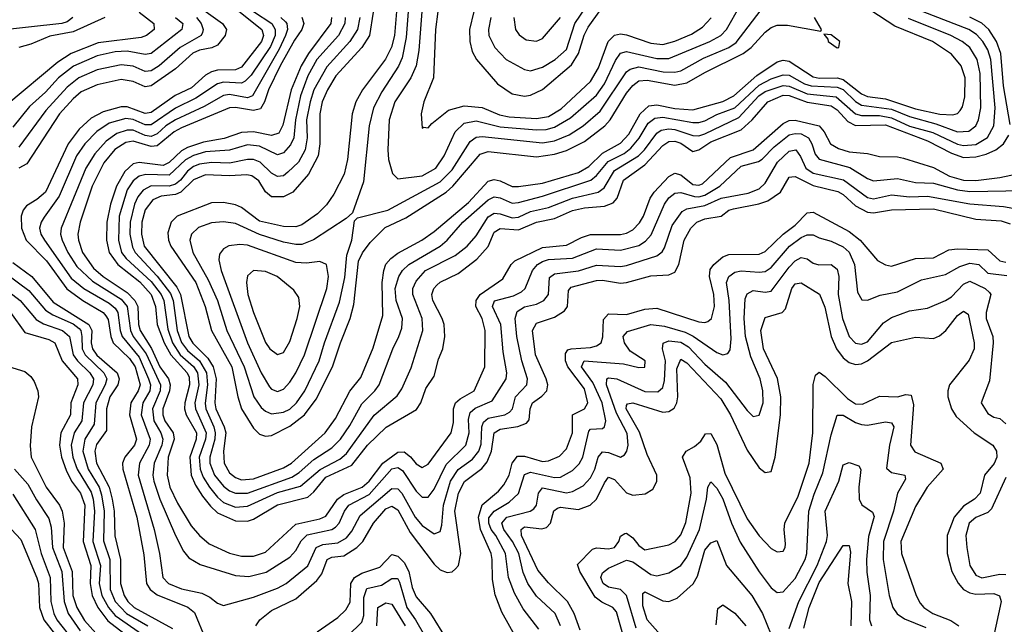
# Model space of a CAD drawing. Header units: inches. Extents: x 884549 to 1028252, y 526810 to 653624.
# Tile 768 of 1056: x 1005513 to 1008785, y 592315 to 594323. Entities that reach past the tile are written whole.
import ezdxf

# ---------------------------------------------------------------- set-up
doc = ezdxf.new("R2010")
doc.units = ezdxf.units.IN
doc.header["$MEASUREMENT"] = 0
doc.layers.add('B0509', color=7, linetype='Continuous')

msp = doc.modelspace()

# ---------------------------------------------------------------- linework, layer by layer
at = {"layer": 'B0509', "color": 5}
for points, elevation in [([(1007078.5, 594330), (1007070.4, 594290), (1007072.4, 594270), (1007091.9, 594230), (1007130, 594190.1), (1007190, 594156.8), (1007210, 594152.5), (1007250, 594165.3), (1007291.9, 594190), (1007330, 594223.6), (1007358.2, 594310), (1007450, 594446)], 2640), ([(1006020.4, 594430), (1006186.2, 594310), (1006200.3, 594290), (1006195.1, 594270), (1006170, 594237.8), (1006150.9, 594229.1), (1006110, 594221.7), (1006088.5, 594211.5), (1006030, 594159.9), (1005950, 594102.5), (1005930, 594099.7), (1005890, 594117.7), (1005850, 594123.8), (1005770, 594106.7), (1005717.1, 594082.9), (1005690, 594060.2), (1005645.1, 594010), (1005535.9, 593844.1), (1005510, 593830)], 2280), ([(1006180.4, 594400.4), (1006317.7, 594290), (1006323.1, 594270), (1006316.8, 594250), (1006250, 594164.7), (1006230, 594155.8), (1006170, 594155.2), (1006150, 594150), (1006130, 594138.3), (1006083.3, 594096.7), (1006029.6, 594070.4), (1005950, 594014.2), (1005930, 594011.5), (1005870, 594033.4), (1005850, 594032.9), (1005790, 594017.1), (1005750, 593995.8), (1005710, 593959.2), (1005673.4, 593910), (1005598.3, 593750), (1005570, 593725.1), (1005535.8, 593704.2), (1005524.2, 593690), (1005517.9, 593670), (1005518.3, 593630), (1005533.9, 593590), (1005602.1, 593522.1), (1005669.1, 593429.1), (1005723, 593390), (1005789.8, 593349.8), (1005799.4, 593339.4), (1005807, 593327), (1005815.5, 593270), (1005823.1, 593250), (1005877.8, 593197.8), (1005896.3, 593170), (1005913, 593110), (1005906.8, 593090), (1005881.6, 593050), (1005877.3, 593010), (1005900.4, 592930), (1005894.3, 592910), (1005862, 592870), (1005854.5, 592850), (1005855, 592830), (1005901.6, 592670), (1005925.7, 592545.7), (1005934.2, 592450), (1005946.6, 592430), (1005970, 592412.3), (1006071.4, 592371.4), (1006094.1, 592354.1), (1006130, 592264.8)], 2320), ([(1006687.6, 594347.6), (1006675.4, 594270), (1006650, 594230.9), (1006563.7, 594136.3), (1006535.5, 594090), (1006518.5, 594050), (1006510.5, 594010), (1006510, 593910), (1006504.2, 593870), (1006472, 593810), (1006420.1, 593750), (1006390, 593734.6), (1006350, 593734.2), (1006330, 593750.9), (1006307.3, 593787.3), (1006283.8, 593803.8), (1006267.6, 593807.6), (1006210, 593804.2), (1006130, 593807.7), (1006090, 593790.9), (1006047.9, 593750), (1006030, 593742.1), (1005983.1, 593736.9), (1005955.3, 593724.7), (1005930, 593690.9), (1005918.9, 593650), (1005917.1, 593610), (1005926.8, 593570), (1006034.4, 593434.4), (1006046.9, 593410), (1006074.6, 593270), (1006088.1, 593248.1), (1006138.2, 593198.2), (1006155.4, 593170), (1006165.2, 593130), (1006160.9, 593050), (1006165, 593030), (1006192.4, 592970), (1006197.3, 592950), (1006189.8, 592889.8), (1006191.9, 592850), (1006210, 592817.6), (1006230, 592801.7), (1006250, 592794.6), (1006290, 592797.4), (1006390, 592834.2), (1006416.1, 592850), (1006527.5, 592950), (1006562.3, 592997.7), (1006610, 593089.1), (1006646.2, 593133.8), (1006687.3, 593232.7), (1006719.4, 593340.6), (1006717.7, 593450), (1006722.6, 593490), (1006730, 593510.5), (1006746.7, 593530), (1006770, 593547.4), (1006849, 593590), (1006890, 593619.5), (1007004.1, 593715.9), (1007070, 593786.2), (1007090, 593791.6), (1007110, 593787.5), (1007150, 593768.9), (1007170, 593768.5), (1007250, 593779.7), (1007370, 593815.7), (1007404.7, 593835.3), (1007450, 593879.8), (1007510, 593912.2), (1007537.2, 593942.8), (1007574.8, 594010), (1007603.7, 594036.3), (1007630, 594040.4), (1007690, 594028), (1007750, 594023.2), (1007850, 594050.5), (1007886.1, 594070), (1007962.1, 594137.9), (1008030, 594182.8), (1008050, 594188.7), (1008070, 594185.2), (1008150, 594133.2), (1008170, 594128.8), (1008230, 594129.7), (1008250, 594124.5), (1008310, 594076.6), (1008330, 594067.9), (1008390, 594059.4), (1008490, 594027.2), (1008570.7, 594009.3), (1008613.8, 594006.2), (1008629.3, 594010.7), (1008638.9, 594021.1), (1008646.4, 594033.6), (1008653.9, 594066), (1008654.9, 594130), (1008641.2, 594170), (1008610, 594208.7), (1008546.2, 594250), (1008421.6, 594301.6), (1008287.7, 594390)], 2480), ([(1005910, 594347.7), (1005958.1, 594310), (1005959.9, 594290), (1005934.2, 594270), (1005916.3, 594263.7), (1005773.8, 594246.2), (1005683.9, 594210), (1005638.9, 594181.1), (1005470, 594039.9)], 2220), ([(1006290, 594349.7), (1006350.8, 594310), (1006362.3, 594290), (1006361.7, 594270), (1006346, 594234), (1006281.5, 594138.5), (1006262, 594118), (1006250, 594112.2), (1006190, 594115.1), (1006170, 594109.2), (1006098.1, 594061.9), (1006030, 594028.8), (1005950, 593973.5), (1005930, 593973.4), (1005890, 593991.6), (1005865.7, 593994.3), (1005810, 593978.7), (1005768.6, 593951.4), (1005728.8, 593910), (1005701.7, 593870), (1005643.7, 593736.3), (1005593.5, 593666.5), (1005583.6, 593650), (1005578.8, 593630), (1005582.9, 593610), (1005595.5, 593590), (1005684, 593464), (1005725.5, 593430), (1005810, 593380.8), (1005830, 593364.1), (1005838.7, 593350), (1005846.4, 593290), (1005853.3, 593270), (1005910, 593201.4), (1005940.3, 593130), (1005947, 593110), (1005944.9, 593090), (1005922, 593050), (1005916.4, 593010), (1005946.5, 592930), (1005943.5, 592910), (1005910.6, 592850), (1005906.2, 592810), (1005959.6, 592630), (1005977.4, 592550), (1005988.9, 592470), (1006007.5, 592450), (1006050, 592432.1), (1006118.1, 592418.1), (1006144.8, 592404.8), (1006170, 592384.6), (1006190, 592377.3), (1006290, 592404.4), (1006370, 592434.2), (1006398.1, 592450), (1006470, 592508.8), (1006497.7, 592570), (1006520, 592580), (1006570, 592585.7), (1006598.5, 592601.5), (1006616.5, 592623.5), (1006644.2, 592675.8), (1006750, 592766.2), (1006770, 592764.9), (1006783.1, 592750), (1006826.8, 592670), (1006850, 592642.5), (1006890, 592614.7), (1006910, 592623.2), (1006915.8, 592644.2), (1006921.2, 592710), (1006945, 592790), (1006970, 592828.3), (1007017.4, 592862.6), (1007039, 592890), (1007046.7, 592913.3), (1007049.1, 592970), (1007054.2, 592985.8), (1007070, 592998.9), (1007125, 593010), (1007140.4, 593019.6), (1007150.3, 593030), (1007161, 593070), (1007197.8, 593110), (1007200.8, 593130), (1007182, 593190), (1007165.2, 593270), (1007159.8, 593330), (1007166, 593354), (1007190, 593368.6), (1007230, 593378.2), (1007255, 593390), (1007270.7, 593410), (1007273.5, 593466.5), (1007290, 593479), (1007370, 593488.7), (1007430, 593507.7), (1007510, 593503.3), (1007530, 593506.1), (1007630, 593538.4), (1007647.9, 593552.1), (1007655.5, 593564.5), (1007681, 593639), (1007714.4, 593685.6), (1007730, 593694.1), (1007790, 593705.1), (1007844.1, 593730), (1007933.7, 593746.3), (1007970, 593761.3), (1007990, 593779.3), (1008031.8, 593850), (1008070, 593886.1), (1008092.5, 593890), (1008108.3, 593868.3), (1008125.8, 593830), (1008150, 593812.9), (1008251, 593791), (1008330, 593731.7), (1008350, 593727.7), (1008410, 593740.6), (1008470, 593733.9), (1008530, 593736.9), (1008670, 593710.9), (1008782.4, 593702.4), (1008850, 593689.7)], 2340), ([(1006594.7, 594330), (1006593.6, 594310), (1006571.7, 594270), (1006500.4, 594190), (1006470, 594136), (1006445.4, 594070), (1006428.9, 593990), (1006423.9, 593930), (1006412.8, 593907.2), (1006390, 593881), (1006370, 593874.1), (1006310, 593902.2), (1006270, 593906.8), (1006210, 593889.7), (1006130, 593883.3), (1006090, 593872.1), (1006063.2, 593856.8), (1006010, 593806.2), (1005931.4, 593808.6), (1005910, 593803.1), (1005890, 593787.9), (1005870, 593757.3), (1005843.5, 593670), (1005840.8, 593590), (1005851.4, 593550), (1005866, 593530), (1005950, 593453.3), (1005982.8, 593410), (1005991.3, 593390), (1006005, 593295), (1006020.3, 593250), (1006046, 593210), (1006090.5, 593170.5), (1006103.3, 593150), (1006108, 593110), (1006095.2, 593050), (1006096.9, 593030), (1006132.3, 592950), (1006130.5, 592930), (1006109.7, 592870), (1006112.6, 592830), (1006122.8, 592802.8), (1006143.8, 592770), (1006170, 592736.5), (1006190, 592719.5), (1006230, 592703.9), (1006270, 592706.8), (1006370, 592752.2), (1006446.3, 592773.7), (1006511.1, 592828.9), (1006576.5, 592863.5), (1006598.4, 592881.6), (1006690.5, 593009.5), (1006766.9, 593073.1), (1006782.9, 593097.1), (1006813.5, 593166.5), (1006852.1, 593290), (1006850.6, 593330), (1006819.5, 593410), (1006819.4, 593430), (1006830, 593454), (1006861.2, 593490), (1006960.5, 593539.5), (1007000.4, 593570), (1007030, 593604.6), (1007070, 593668.3), (1007090, 593680.2), (1007110, 593678.4), (1007150, 593664.8), (1007170, 593666.6), (1007210, 593685.8), (1007270, 593699.4), (1007349.9, 593730), (1007435.4, 593750), (1007455.3, 593764.7), (1007490, 593821.5), (1007569.3, 593870.7), (1007589.4, 593890.6), (1007630, 593945.5), (1007644.7, 593955.3), (1007670, 593959.8), (1007690, 593958), (1007750, 593938.2), (1007770, 593937.4), (1007790, 593944), (1007902.3, 593997.7), (1007968.9, 594070), (1007990, 594084.4), (1008050, 594104.1), (1008070, 594102.2), (1008130, 594076.6), (1008226.6, 594066.6), (1008290.6, 594010.6), (1008310, 594004.2), (1008370, 594004.6), (1008410, 593996.9), (1008470, 593969.3), (1008547.5, 593947.5), (1008630, 593908.9), (1008650, 593904.4), (1008690, 593908.5), (1008728.8, 593931.2), (1008750.2, 593970), (1008754.3, 594030), (1008740.6, 594190), (1008730, 594222.9), (1008714.2, 594250), (1008693.1, 594273.1), (1008667, 594290), (1008481.6, 594361.6)], 2440), ([(1006764.9, 594350), (1006757.9, 594270), (1006748.5, 594231.5), (1006728.4, 594191.6), (1006652.2, 594090), (1006629.4, 594050), (1006617.2, 594010), (1006602.1, 593857.9), (1006590.6, 593809.4), (1006556.8, 593743.2), (1006531.9, 593708.1), (1006502.3, 593677.7), (1006450, 593640.9), (1006430, 593634.4), (1006390, 593635.3), (1006310, 593653.2), (1006250, 593698.4), (1006230, 593708.1), (1006190, 593715.1), (1006150, 593714.9), (1006035.7, 593670), (1006016.5, 593650), (1006005.5, 593614.4), (1006007.5, 593590), (1006015.3, 593570), (1006098.2, 593450), (1006129.6, 593370), (1006150, 593290), (1006218.1, 593170), (1006237.7, 593070), (1006250.4, 593030.4), (1006290, 592966.1), (1006310, 592946.3), (1006330, 592939.6), (1006350, 592942.2), (1006410, 592972.6), (1006458.7, 593010), (1006497.8, 593062.2), (1006552.8, 593170), (1006578.4, 593250), (1006611.3, 593330), (1006623.7, 593376.3), (1006639.1, 593520.9), (1006651.5, 593548.5), (1006677.4, 593582.6), (1006727.6, 593632.4), (1006795.7, 593664.3), (1006930, 593749.6), (1006952.6, 593770), (1007043.6, 593876.4), (1007070, 593884.5), (1007230, 593866.8), (1007290, 593876), (1007330, 593888.3), (1007390, 593918.1), (1007457, 593970), (1007474.8, 593990), (1007530, 594078.8), (1007550, 594103.7), (1007570, 594119.2), (1007598.4, 594121.6), (1007690, 594104.8), (1007730, 594112.6), (1007790, 594147.4), (1007917.4, 594210), (1007943.6, 594230), (1007990, 594281.8), (1008010, 594297), (1008030, 594304.7), (1008064.5, 594304.5), (1008175.1, 594284.9), (1008177.2, 594290), (1008154.6, 594330)], 2520), ([(1006803.6, 594350), (1006796.8, 594263.2), (1006783.8, 594196.2), (1006772.1, 594167.9), (1006716.7, 594083.3), (1006689.1, 594030), (1006674.4, 593970), (1006655.4, 593784.6), (1006619.1, 593680.9), (1006597.9, 593662.1), (1006488.9, 593591.1), (1006450, 593576.5), (1006430, 593575.9), (1006390, 593584.3), (1006309.8, 593609.8), (1006230, 593645.3), (1006190, 593651.3), (1006150, 593648.3), (1006107.4, 593632.6), (1006083.3, 593610), (1006077.6, 593590), (1006088.4, 593550), (1006138.9, 593458.9), (1006170, 593390), (1006201.6, 593290), (1006258.9, 593170), (1006290.5, 593070.5), (1006314.7, 593034.7), (1006330, 593022), (1006350, 593013.9), (1006390, 593018.9), (1006410, 593029.5), (1006433.1, 593050), (1006460.2, 593090), (1006508, 593190), (1006525.6, 593250), (1006575.5, 593384.5), (1006593.2, 593466.8), (1006599.9, 593540.1), (1006616.8, 593590), (1006625.7, 593654.3), (1006635, 593664.9), (1006736.1, 593690), (1006910, 593784.1), (1006950, 593823.7), (1007010, 593918.1), (1007030, 593932.7), (1007050, 593934.9), (1007250, 593913.4), (1007290, 593920.4), (1007339.3, 593940.7), (1007385.2, 593970), (1007441.4, 594018.6), (1007529.4, 594150), (1007541.2, 594158.8), (1007570, 594166.3), (1007650.8, 594149.2), (1007690, 594148), (1007710, 594152.9), (1007785.6, 594194.4), (1007869.5, 594230.5), (1007893.4, 594246.6), (1007988.5, 594370)], 2540), ([(1006849.1, 594350), (1006839.7, 594220.3), (1006830.4, 594170), (1006812.3, 594130), (1006759.4, 594050), (1006740.9, 593990), (1006735.9, 593890), (1006738.3, 593858.3), (1006751.7, 593811.7), (1006770, 593793.7), (1006850, 593803.7), (1006895.3, 593830), (1006923.9, 593870), (1006960.3, 593950), (1006990, 593978.5), (1007030, 593986.8), (1007110, 593967.1), (1007230, 593956.4), (1007261.9, 593958.1), (1007290, 593965.8), (1007343.7, 593996.3), (1007430, 594072.2), (1007456.6, 594110), (1007492.6, 594187.4), (1007510, 594211.6), (1007530, 594216.8), (1007630, 594193.7), (1007670, 594193.6), (1007806.7, 594250), (1007842.5, 594270), (1007861.8, 594290), (1007907.3, 594370)], 2560), ([(1006902.5, 594350), (1006894.4, 594290), (1006887.5, 594130), (1006855.7, 594050), (1006847.1, 594010), (1006850, 593962), (1006854.6, 593965.4), (1006870, 593963.1), (1006882.3, 593977.7), (1006937.9, 594022.1), (1006990, 594036.5), (1007050, 594031.2), (1007107.2, 594007.2), (1007139.8, 593999.8), (1007230, 593994.2), (1007270, 594001.2), (1007312.8, 594027.2), (1007410, 594117.7), (1007436.7, 594163.3), (1007468.2, 594250), (1007490, 594271), (1007510, 594275.3), (1007530, 594271.9), (1007610, 594244.8), (1007650, 594240.6), (1007690, 594251.6), (1007745.5, 594274.5), (1007782, 594298), (1007810.7, 594329.3)], 2580), ([(1007021.5, 594350), (1007007.7, 594290), (1007008.5, 594250), (1007017, 594217), (1007030.6, 594190), (1007100.8, 594110), (1007150, 594076), (1007190, 594068.2), (1007210, 594071.6), (1007250, 594091.4), (1007346.7, 594173.3), (1007369.8, 594210.2), (1007389, 594271), (1007402.3, 594297.7), (1007443.8, 594356.2)], 2620), ([(1005689.6, 594330), (1005670, 594315.3), (1005652.9, 594310), (1005430, 594285.4)], 2160), ([(1006030.1, 594330), (1006054.9, 594310), (1006052.1, 594290), (1005950, 594210.2), (1005930, 594207.2), (1005870, 594218.6), (1005830, 594216), (1005770, 594202.5), (1005691.1, 594168.9), (1005642.1, 594130), (1005598.2, 594081.8), (1005545.6, 594034.4), (1005490, 593965.6)], 2240), ([(1005795.1, 594330), (1005690, 594282.9), (1005612.4, 594267.6), (1005550, 594240.9), (1005509.8, 594230.2)], 2180), ([(1006100.5, 594330), (1006115.9, 594310), (1006122.5, 594290), (1006119.9, 594280.1), (1006115.6, 594270), (1006045.9, 594230), (1005975.7, 594170), (1005950, 594153.3), (1005930, 594150.8), (1005890, 594168.6), (1005850, 594173.3), (1005770, 594155.9), (1005709.7, 594130), (1005670, 594098.2), (1005599.4, 594020.6), (1005510, 593899.5)], 2260), ([(1006380.3, 594330), (1006395.7, 594315.7), (1006400.9, 594310), (1006402.9, 594290), (1006396.2, 594270), (1006375.6, 594224.4), (1006285.9, 594070), (1006270, 594063.1), (1006210, 594074), (1006190, 594070.6), (1006126, 594034), (1006030, 593990.3), (1005998.6, 593970), (1005970, 593943.2), (1005950, 593935.1), (1005930, 593938.4), (1005890, 593955.7), (1005870, 593956.3), (1005835.3, 593944.7), (1005800.3, 593919.7), (1005762.6, 593877.4), (1005732.8, 593830), (1005650.1, 593630), (1005648.8, 593610), (1005653.8, 593590), (1005672.7, 593550), (1005702.6, 593502.6), (1005754.4, 593454.4), (1005850, 593394.4), (1005870.3, 593370.3), (1005880.8, 593290), (1005890.2, 593270), (1005932.7, 593212.7), (1005980.4, 593110), (1005979.5, 593090), (1005953.8, 593030), (1005958.5, 592990), (1005982.2, 592950), (1005988.2, 592930), (1005984.7, 592910), (1005960, 592850), (1005955.7, 592810), (1005958.4, 592790), (1005978.2, 592730), (1006030, 592609.3), (1006057.1, 592557.1), (1006075.1, 592535.1), (1006112.9, 592512.9), (1006230, 592477), (1006273.9, 592473.9), (1006331.9, 592488.1), (1006410, 592537.6), (1006430, 592560.1), (1006448.1, 592591.9), (1006468.6, 592611.4), (1006549.8, 592630), (1006562.3, 592637.7), (1006574.5, 592650), (1006591.9, 592690), (1006606.3, 592710), (1006674, 592746), (1006750, 592830.8), (1006770, 592835.1), (1006785.5, 592825.5), (1006830, 592756.6), (1006850, 592737.4), (1006870, 592737), (1006890, 592763.5), (1006930, 592845.8), (1006995.3, 592910), (1007007, 592950), (1007004.7, 592995.3), (1007010, 593018), (1007027, 593033), (1007083.3, 593056.7), (1007129.9, 593130), (1007131.3, 593150), (1007119.1, 593219.1), (1007112.3, 593310), (1007083.7, 593370), (1007091, 593389), (1007154.1, 593405.9), (1007180.6, 593419.4), (1007192.5, 593430), (1007216.9, 593490), (1007233.2, 593510), (1007250, 593520), (1007270, 593526.5), (1007350, 593530.5), (1007430, 593561.4), (1007510, 593557.5), (1007570, 593572.8), (1007592.6, 593587.4), (1007611.4, 593608.6), (1007655.6, 593710), (1007670, 593730.8), (1007690, 593747.1), (1007710, 593749), (1007755, 593735), (1007770, 593733.9), (1007790, 593739.5), (1007839.3, 593770), (1007910, 593836.5), (1007968.1, 593851.9), (1007980.3, 593859.7), (1008020, 593900), (1008070, 593939.9), (1008090, 593944.8), (1008110, 593943.2), (1008134.4, 593930), (1008145.8, 593910), (1008156, 593876), (1008170, 593859.9), (1008272, 593832), (1008330, 593794.8), (1008350, 593787.6), (1008430, 593795), (1008490, 593782.5), (1008550, 593779.7), (1008630, 593757.5), (1008670, 593751.7), (1008910, 593756.2)], 2360), ([(1006450, 594331), (1006456.5, 594310), (1006450.6, 594290), (1006425.6, 594254.4), (1006378.8, 594170), (1006339.8, 594090), (1006326.7, 594050), (1006312.8, 594027.2), (1006290, 594021.6), (1006230, 594031.2), (1006210, 594030), (1006050, 593963.6), (1006026.1, 593950), (1005970, 593904.3), (1005950, 593901.5), (1005890, 593919.1), (1005865.3, 593914.7), (1005828.8, 593891.2), (1005792.7, 593847.3), (1005753.4, 593770), (1005713.3, 593650), (1005706.2, 593610), (1005707.9, 593590), (1005721.3, 593550), (1005757.8, 593497.8), (1005789.7, 593469.7), (1005870, 593416.6), (1005895.5, 593390), (1005904.8, 593370), (1005907.7, 593310), (1005913.6, 593290), (1005950.7, 593230.7), (1005978.7, 593170), (1006007.3, 593130), (1006013, 593110), (1006010.8, 593090), (1005988.2, 593030), (1005988.1, 593010), (1005994.9, 592990), (1006022.4, 592950), (1006026.1, 592930), (1006005.7, 592870), (1006002.3, 592810), (1006011.9, 592770), (1006037.5, 592717.4), (1006082.2, 592642.2), (1006110, 592609.6), (1006142.1, 592582.1), (1006210, 592550.4), (1006250, 592540.9), (1006290, 592540.8), (1006330, 592553.9), (1006430, 592647.3), (1006510, 592664.8), (1006530, 592673.7), (1006569.3, 592730.7), (1006590, 592745.5), (1006651, 592770), (1006673.9, 592790), (1006719.6, 592850), (1006770, 592886.5), (1006790, 592887.3), (1006811.1, 592871.1), (1006830, 592847.2), (1006850, 592835.9), (1006870, 592846.9), (1006946.3, 592950), (1006954.6, 592985.4), (1006954.6, 593030), (1006961.6, 593050), (1006976.2, 593063.8), (1007023, 593090), (1007058.6, 593170), (1007059.4, 593290), (1007049.3, 593330), (1007028.7, 593370), (1007029.6, 593390), (1007042.9, 593410), (1007118, 593462), (1007145.7, 593510), (1007158.4, 593521.6), (1007250, 593566), (1007330, 593573.9), (1007380.4, 593599.6), (1007410, 593609.1), (1007510, 593609.5), (1007530, 593613.9), (1007550, 593625), (1007572.3, 593647.7), (1007586.2, 593670), (1007607.9, 593730), (1007620.9, 593750), (1007670, 593801.6), (1007690, 593812.9), (1007710, 593807.2), (1007750, 593775.7), (1007770, 593772.9), (1007781.9, 593778.1), (1007875.4, 593864.6), (1007950, 593890), (1008050, 593978.4), (1008070, 593987.6), (1008090, 593988.5), (1008170.1, 593970), (1008186.8, 593950), (1008207.6, 593910), (1008234.5, 593894.5), (1008270, 593884.2), (1008330, 593878.1), (1008370, 593868), (1008430, 593866.8), (1008450, 593862.4), (1008550, 593832), (1008603.4, 593803.4), (1008650, 593790.2), (1008690, 593788.7), (1008770, 593798.5), (1008906.9, 593826.9)], 2380), ([(1006548.9, 594330), (1006547.2, 594310), (1006472.3, 594210), (1006448.6, 594170), (1006414.9, 594090), (1006387.5, 593972.5), (1006373.8, 593946.2), (1006350, 593938), (1006290, 593950.3), (1006250, 593948.6), (1006192.4, 593927.6), (1006123.7, 593916.3), (1006070, 593898.6), (1006050, 593886.9), (1006010, 593848.5), (1005990, 593838.8), (1005910, 593848.3), (1005890, 593844), (1005861.7, 593818.3), (1005834.6, 593770), (1005814.6, 593710), (1005802.4, 593650), (1005800.8, 593590), (1005810, 593550), (1005839, 593510), (1005912, 593452), (1005950, 593410), (1005963.6, 593370), (1005970, 593310), (1005992.7, 593250), (1006014.5, 593210), (1006069.3, 593150), (1006075.4, 593135.3), (1006077.3, 593110), (1006061.5, 593050), (1006060.7, 593030), (1006065.6, 593010), (1006100.5, 592950), (1006099.6, 592930), (1006077.7, 592870), (1006083, 592810), (1006096.7, 592776.7), (1006120.3, 592740.3), (1006146.5, 592706.5), (1006170, 592685.2), (1006230, 592658.5), (1006270, 592657.6), (1006290, 592664.1), (1006370, 592711.1), (1006470, 592737.3), (1006490, 592754.9), (1006530, 592803.7), (1006616.6, 592843.4), (1006669.1, 592910), (1006730.3, 592969.7), (1006831.9, 593028.1), (1006845.5, 593050), (1006862.6, 593097.4), (1006890, 593139), (1006904.5, 593195.5), (1006919.5, 593230), (1006925.3, 593270), (1006923.3, 593310), (1006917.3, 593330), (1006886.1, 593390), (1006882.7, 593410), (1006889.5, 593430), (1006898.8, 593441.2), (1006910, 593451.2), (1006970, 593479.4), (1007032.5, 593527.4), (1007070, 593569.2), (1007090, 593617.1), (1007110, 593628.7), (1007170, 593624.3), (1007230, 593649.8), (1007290, 593662.2), (1007350, 593688.5), (1007390, 593697.5), (1007456.2, 593703.8), (1007485.2, 593714.8), (1007498.4, 593730), (1007519.8, 593790), (1007590, 593840.5), (1007650, 593905.3), (1007670, 593917.7), (1007690, 593919.7), (1007710, 593913.1), (1007750, 593885), (1007770, 593890.8), (1007810, 593916.9), (1007910, 593957.1), (1007947.1, 593990), (1007999.6, 594050), (1008050, 594072.5), (1008070, 594070.9), (1008130, 594048.3), (1008210, 594037), (1008230, 594023), (1008264.8, 593984.8), (1008290, 593971.8), (1008390, 593973.5), (1008530, 593920.8), (1008610, 593879.1), (1008650, 593865.2), (1008690, 593866.8), (1008724.4, 593875.6), (1008757.4, 593890), (1008782.5, 593910), (1008800.4, 593939.6)], 2420), ([(1006643.7, 594330), (1006635, 594290), (1006610.1, 594250), (1006533.6, 594166.4), (1006490.7, 594090), (1006477.7, 594050), (1006466.2, 593990), (1006468, 593930), (1006461.4, 593890), (1006439.6, 593850), (1006404.2, 593815.8), (1006390, 593804.6), (1006370, 593802.2), (1006350, 593813), (1006311.9, 593850), (1006290, 593858), (1006270, 593858.8), (1006210, 593846.3), (1006150, 593848.8), (1006110, 593842.7), (1006090, 593834.8), (1006070, 593820), (1006047.3, 593790), (1006030, 593776), (1006010, 593770), (1005950, 593770.4), (1005923.2, 593756.8), (1005905.3, 593734.7), (1005893.9, 593710), (1005879.5, 593650), (1005879, 593610), (1005887.3, 593567.3), (1005896.3, 593550), (1005970, 593470.7), (1006013.5, 593413.5), (1006022.5, 593390), (1006036.3, 593290), (1006050, 593250.4), (1006070, 593224.3), (1006110.4, 593190), (1006133.6, 593150), (1006137.3, 593110), (1006128.6, 593048.6), (1006131.4, 593030), (1006158.3, 592970), (1006162.8, 592950), (1006161.3, 592930), (1006144.1, 592870), (1006144.7, 592850), (1006160.3, 592810), (1006190, 592773.4), (1006210, 592758), (1006230, 592749.8), (1006270, 592750.3), (1006416.7, 592803.3), (1006441.1, 592818.9), (1006490, 592862.1), (1006550, 592900.9), (1006578.5, 592930), (1006610, 592974.5), (1006650, 593047), (1006693.1, 593090), (1006707.1, 593110), (1006753.2, 593230), (1006773.3, 593270), (1006782.2, 593297.8), (1006784.6, 593330), (1006764.2, 593390), (1006760.9, 593430), (1006773.2, 593470), (1006785.5, 593490), (1006805.8, 593510), (1006910.4, 593570), (1006933.4, 593590), (1006985.5, 593650), (1007070, 593724.8), (1007090, 593734.9), (1007110, 593731.3), (1007150, 593713.1), (1007170, 593715.5), (1007250, 593736.2), (1007410.6, 593789.4), (1007430, 593805.4), (1007468, 593852), (1007521.2, 593878.8), (1007543.9, 593896.1), (1007571, 593929), (1007601.3, 593978.7), (1007624, 593996), (1007650, 593998.9), (1007750, 593981.7), (1007770, 593981), (1007790, 593987.2), (1007830, 594008), (1007889.6, 594030.4), (1007970, 594105.2), (1008010, 594126.4), (1008050, 594139.9), (1008070, 594138.3), (1008121.6, 594110), (1008143, 594103), (1008230, 594098.8), (1008250, 594090.4), (1008290, 594050.7), (1008310, 594038.9), (1008410, 594025.3), (1008470, 594000.9), (1008557, 593977), (1008630, 593949.8), (1008667.7, 593952.3), (1008690.2, 593969.8), (1008699.5, 593990), (1008706.7, 594030), (1008704.5, 594144.5), (1008695.1, 594190), (1008670.6, 594230), (1008645.6, 594250), (1008607, 594270), (1008466.6, 594326.6)], 2460), ([(1007154.6, 594330), (1007161, 594290), (1007172.3, 594272.3), (1007196.3, 594256.3), (1007230, 594251.2), (1007250, 594259.8), (1007310.3, 594330)], 2660), ([(1008804.9, 593975.1), (1008782.9, 594102.9), (1008774, 594210), (1008758.9, 594250), (1008733.4, 594290), (1008710, 594311.1), (1008670, 594331.3)], 2420), ([(1006297.3, 592310), (1006310.9, 592330), (1006350, 592360.7), (1006430, 592399.2), (1006500.4, 592459.6), (1006517.3, 592482.7), (1006535.1, 592530), (1006550, 592538), (1006590, 592542.4), (1006633.1, 592570), (1006653.4, 592590), (1006688.1, 592650), (1006730, 592698.3), (1006750, 592707.2), (1006770, 592695.3), (1006810, 592619.1), (1006890, 592514.6), (1006910, 592495.6), (1006932.9, 592487.1), (1006950, 592488.9), (1006961.3, 592498.7), (1006970.7, 592510), (1006979.2, 592550), (1006958.8, 592690), (1006971.2, 592750), (1006991.3, 592788.7), (1007048.3, 592831.7), (1007065.9, 592854.1), (1007080.4, 592890), (1007090, 592950.1), (1007110, 592963.1), (1007168.7, 592971.3), (1007197, 592983), (1007206.3, 592993.7), (1007209.5, 593030), (1007217.3, 593050), (1007248.2, 593071.8), (1007264.8, 593090), (1007267.9, 593110), (1007262.8, 593130), (1007227.1, 593210), (1007216.8, 593290), (1007230, 593314.3), (1007290, 593335.1), (1007323.9, 593356.1), (1007333.4, 593370), (1007337.1, 593422.9), (1007345.3, 593434.7), (1007430, 593456.6), (1007450, 593457.6), (1007510, 593447.9), (1007530, 593450.3), (1007610, 593471.5), (1007670, 593475.7), (1007690, 593484), (1007702.9, 593510), (1007720.8, 593590), (1007743.8, 593630), (1007763.1, 593650), (1007790, 593660.9), (1007843.9, 593670), (1007869.9, 593690), (1007885, 593695), (1007969, 593711), (1007998.9, 593721.1), (1008041, 593750), (1008070, 593799.4), (1008078.7, 593801.3), (1008090, 593802.1), (1008150, 593772.2), (1008232.1, 593752.1), (1008250, 593741.7), (1008290, 593704.2), (1008330, 593683), (1008350, 593681), (1008410, 593691), (1008550, 593694.1), (1008690, 593660.6), (1008775.1, 593655.1), (1008804.7, 593644.7)], 2320), ([(1007163.1, 592270), (1007115.3, 592355.3), (1007092.9, 592412.9), (1007083.8, 592463.8), (1007083.2, 592530), (1007079.1, 592550), (1007044.5, 592630), (1007037, 592670), (1007050, 592711.6), (1007103.6, 592756.4), (1007122.2, 592777.8), (1007139.2, 592810), (1007150, 592850.1), (1007166.9, 592873.1), (1007190, 592872.9), (1007250, 592855.8), (1007270, 592857.2), (1007306.9, 592873.1), (1007330, 592897.5), (1007350, 592950), (1007350, 593010), (1007389.6, 593030.4), (1007400.9, 593050), (1007390, 593096.4), (1007334.7, 593170), (1007326.9, 593190), (1007326.2, 593213.8), (1007334.2, 593225.8), (1007345.6, 593230), (1007410, 593234.1), (1007430, 593239.3), (1007445, 593250), (1007451.1, 593268.9), (1007452.8, 593327.2), (1007470, 593345.3), (1007530, 593344), (1007590, 593361.8), (1007630, 593364.2), (1007770, 593319), (1007790, 593316.8), (1007799.7, 593320.3), (1007812.1, 593330), (1007821.6, 593370), (1007819.6, 593410), (1007805.6, 593470), (1007807.4, 593492.6), (1007819.7, 593510), (1007850, 593535.5), (1007870, 593543.2), (1007970, 593543.9), (1007990, 593552.4), (1008049.8, 593610.2), (1008090, 593640.4), (1008130, 593681.5), (1008150, 593683.2), (1008270, 593619.7), (1008306.1, 593590), (1008363.4, 593523.4), (1008390, 593508.2), (1008410, 593504.5), (1008490, 593529.7), (1008550, 593532.1), (1008601.2, 593558.8), (1008630, 593561.8), (1008730, 593558.3), (1008770, 593521.9), (1008790, 593516.9)], 2280), ([(1007238.5, 592298.5), (1007186.5, 592366.5), (1007157.5, 592417.5), (1007137.5, 592470), (1007127.1, 592550), (1007095.1, 592610), (1007079.1, 592630), (1007071.4, 592650), (1007071.7, 592668.3), (1007089.6, 592690.4), (1007139.5, 592720.5), (1007170.4, 592749.6), (1007190, 592811.8), (1007210, 592819.7), (1007290, 592802.5), (1007310, 592803.5), (1007350, 592825.4), (1007371.9, 592848.1), (1007384, 592870), (1007404, 592956), (1007410, 592962.2), (1007450, 592965.1), (1007456.3, 592970), (1007460.6, 592990), (1007449.1, 593050), (1007418.1, 593118.1), (1007380.3, 593170), (1007389.2, 593190), (1007520, 593180), (1007570, 593167.3), (1007590, 593168.7), (1007591.2, 593190), (1007541.7, 593221.7), (1007522.9, 593250), (1007518.1, 593270), (1007533.3, 593286.7), (1007610, 593310.4), (1007655.7, 593304.3), (1007724.7, 593284.7), (1007751.3, 593271.3), (1007830, 593217.3), (1007850, 593210.1), (1007865.9, 593214.1), (1007873.7, 593226.3), (1007877.1, 593262.9), (1007870.2, 593390), (1007861.8, 593450), (1007869.2, 593470), (1007890, 593484.7), (1007910, 593488.4), (1007970, 593483.8), (1007990, 593486.7), (1008010, 593499.9), (1008071.4, 593570), (1008110, 593599.3), (1008130, 593608.3), (1008150, 593607.8), (1008170, 593597.7), (1008210, 593587.6), (1008250, 593568), (1008270, 593550.1), (1008287.7, 593510), (1008297.6, 593417.6), (1008311.8, 593391.8), (1008330, 593390.9), (1008372.5, 593407.5), (1008430, 593418.4), (1008510, 593459.1), (1008590, 593476.2), (1008636.9, 593503.1), (1008670, 593513.9), (1008700.1, 593510), (1008730, 593480.5), (1008793.1, 593473.1)], 2260), ([(1007309.6, 592310), (1007292.6, 592350), (1007230, 592408.2), (1007201.8, 592450), (1007186.3, 592486.3), (1007171.4, 592550), (1007150.2, 592590), (1007121.3, 592630), (1007115.1, 592650), (1007131.2, 592670), (1007209.7, 592690.3), (1007221.7, 592698.3), (1007230.8, 592710), (1007236.7, 592750), (1007250, 592767.4), (1007330, 592751.2), (1007350, 592755.3), (1007385.7, 592774.3), (1007410, 592800.6), (1007423.9, 592830), (1007434.8, 592870), (1007450, 592887.6), (1007470, 592885.1), (1007510, 592869.5), (1007522.5, 592877.5), (1007530.6, 592889.4), (1007535, 592910), (1007531.5, 592948.5), (1007495.9, 593015.9), (1007462.9, 593110), (1007464.5, 593130), (1007470, 593133.1), (1007497.4, 593130), (1007590, 593088.1), (1007633.6, 593086.4), (1007650, 593101.4), (1007655.6, 593124.4), (1007659.4, 593190), (1007649.5, 593230), (1007651.4, 593248.6), (1007670, 593256.1), (1007710, 593251.9), (1007735.7, 593235.7), (1007790, 593178.5), (1007858.9, 593118.9), (1007930, 593025), (1007950, 593005), (1007970, 593009.2), (1007983.4, 593050), (1007982.4, 593090), (1007973.4, 593130), (1007943.1, 593203.1), (1007925.3, 593270), (1007920, 593330), (1007924.4, 593395.6), (1007930, 593412.2), (1007950, 593423), (1007990, 593417.6), (1008010, 593421.1), (1008070, 593500.8), (1008090, 593521.8), (1008110, 593533.1), (1008130, 593528.7), (1008150, 593513.9), (1008168.3, 593508.3), (1008210, 593509.2), (1008230, 593493.6), (1008235.1, 593470), (1008233.2, 593410), (1008247, 593330), (1008269.1, 593270), (1008290, 593248.2), (1008310, 593244.9), (1008330, 593252.6), (1008383.7, 593316.3), (1008410, 593333.2), (1008470, 593355.3), (1008530, 593364.4), (1008590, 593390.1), (1008610, 593402), (1008650, 593444.4), (1008670, 593453.8), (1008721.3, 593430), (1008736.4, 593416.4), (1008739.9, 593410), (1008724.8, 593350), (1008725, 593330), (1008747.3, 593270), (1008748.6, 593250), (1008736.4, 593123.6), (1008708.4, 593050), (1008730, 593015.3), (1008750, 593003.1), (1008770, 592997.6), (1008790, 592980.4)], 2240), ([(1005490, 593515.9), (1005552.8, 593470), (1005624, 593384), (1005742.2, 593310), (1005751.9, 593290), (1005750, 593250), (1005754.6, 593230), (1005769, 593209), (1005836.5, 593150), (1005843, 593130), (1005838.5, 593110), (1005812.8, 593070), (1005800.9, 593030), (1005801.6, 592958.4), (1005767.9, 592912.1), (1005762.3, 592890), (1005768.2, 592850), (1005809.6, 592770), (1005819.6, 592730), (1005826.8, 592690), (1005828.8, 592608.8), (1005847.5, 592530), (1005847.2, 592450), (1005859.6, 592410), (1005871.7, 592390), (1005893.4, 592370), (1006020.5, 592300.5)], 2280), ([(1005470, 593477.9), (1005543, 593423), (1005598.1, 593358.1), (1005622.3, 593342.3), (1005690, 593312.6), (1005710, 593296.9), (1005715.6, 593290), (1005719.3, 593270), (1005720.1, 593230), (1005730.1, 593210.1), (1005792.3, 593150), (1005801.9, 593130), (1005797.2, 593110), (1005765.4, 593050), (1005760.3, 592979.7), (1005729.2, 592930), (1005722.8, 592890), (1005739.8, 592830), (1005776.6, 592770), (1005785, 592745), (1005792.9, 592690), (1005791.4, 592591.4), (1005811.8, 592530), (1005813.4, 592430), (1005830, 592390.8), (1005867.4, 592350), (1005938, 592310)], 2260), ([(1005455.9, 593435.9), (1005514.7, 593390), (1005567, 593327), (1005592.2, 593312.2), (1005655.4, 593290), (1005678.2, 593270), (1005690.2, 593210), (1005704.3, 593190), (1005745.4, 593150), (1005757.6, 593130), (1005756.1, 593110), (1005724.4, 593050), (1005719.7, 592990), (1005693.3, 592950), (1005684.2, 592910), (1005689.7, 592870), (1005703.9, 592830), (1005750, 592753.8), (1005757.4, 592730), (1005761.6, 592690), (1005755.8, 592590), (1005781.3, 592510), (1005777.3, 592450), (1005785.4, 592410), (1005807.6, 592370), (1005830, 592343.4), (1005921.2, 592281.2)], 2240), ([(1007375.3, 592295.3), (1007355.3, 592350), (1007333.6, 592390), (1007270, 592452), (1007234.6, 592494.6), (1007180.8, 592610), (1007179.3, 592630), (1007190, 592638), (1007248.6, 592631.4), (1007264, 592636), (1007276.4, 592650), (1007288.1, 592691.9), (1007299.7, 592700.3), (1007310, 592703.4), (1007370, 592695.8), (1007409.2, 592710.8), (1007430, 592730.1), (1007455.9, 592784.1), (1007470, 592803.6), (1007490, 592795.7), (1007530, 592751.8), (1007550, 592743.9), (1007591.6, 592748.4), (1007617.1, 592762.9), (1007630, 592788.4), (1007629.9, 592810), (1007598.3, 592878.3), (1007573.2, 592953.2), (1007528.2, 593030), (1007530, 593041.7), (1007532.9, 593047.1), (1007550, 593050.6), (1007650, 593019.2), (1007670, 593020.9), (1007687.8, 593032.2), (1007697, 593050), (1007700.1, 593070), (1007697.1, 593162.9), (1007710, 593195.5), (1007730, 593183.1), (1007843.4, 593063.4), (1007875, 593010), (1007930, 592892.5), (1007970, 592834.5), (1007990, 592818.4), (1008010, 592821.6), (1008023.5, 592870), (1008041.8, 593010), (1008042.9, 593070), (1008031.5, 593131.5), (1007984.5, 593230), (1007976.3, 593290), (1007990, 593333.5), (1008047, 593350), (1008057.9, 593362.1), (1008079.2, 593430), (1008090, 593445.2), (1008110, 593449.2), (1008170.8, 593410.9), (1008188.4, 593368.4), (1008210, 593270), (1008227.2, 593230), (1008250, 593199.7), (1008270, 593184.2), (1008290, 593177.5), (1008310, 593179.7), (1008330, 593189.7), (1008410, 593250.8), (1008490, 593268.1), (1008550, 593264.3), (1008570, 593272.4), (1008591.1, 593290), (1008630, 593340.1), (1008650, 593355), (1008664.6, 593344.6), (1008685.4, 593250), (1008685.5, 593230), (1008668, 593192), (1008603.3, 593110), (1008597, 593090), (1008597.2, 593070), (1008609.3, 593030), (1008625.3, 593005.3), (1008684.5, 592950), (1008747.5, 592910), (1008759.2, 592890), (1008760.3, 592870), (1008751.2, 592848.8), (1008719.4, 592810), (1008704.9, 592750), (1008686.1, 592730), (1008650, 592707), (1008618.3, 592670), (1008595.4, 592610), (1008594.7, 592550), (1008610.7, 592490), (1008631.7, 592451.7), (1008650, 592430), (1008670, 592418.6), (1008690, 592414.2), (1008750, 592416.5), (1008769.1, 592409.1), (1008774.4, 592390), (1008747.9, 592267.9)], 2220), ([(1005482.4, 593350), (1005530, 593284.1), (1005610, 593260.6), (1005629.6, 593249.6), (1005653.6, 593190), (1005704.7, 593130), (1005706.3, 593110), (1005682.6, 593050), (1005681.9, 593010), (1005649.2, 592950.8), (1005644.9, 592910), (1005651.8, 592870), (1005666.8, 592826.8), (1005685.2, 592790), (1005714.8, 592750), (1005729, 592710), (1005723.4, 592590), (1005749.1, 592510), (1005746.7, 592450), (1005753.1, 592410), (1005772.4, 592370), (1005806.1, 592326.1), (1005930.9, 592230)], 2220), ([(1005450, 593178.4), (1005530, 593154.2), (1005550, 593137.1), (1005560.8, 593120.8), (1005572.8, 593090), (1005574.8, 593070), (1005551.6, 592970), (1005547.2, 592907.2), (1005550.7, 592870), (1005600.4, 592770), (1005644.8, 592710), (1005654.2, 592690), (1005660.1, 592650), (1005656.8, 592570), (1005686.9, 592490), (1005689.3, 592410), (1005702.3, 592370), (1005727.6, 592327.6), (1005765.3, 592285.3)], 2180), ([(1007520.3, 592270), (1007495.8, 592355.8), (1007484.5, 592370), (1007447.6, 592387.6), (1007425, 592405), (1007374.4, 592490), (1007366.3, 592513.7), (1007416.2, 592563.8), (1007430, 592568.1), (1007470, 592565.6), (1007490, 592570.1), (1007504.1, 592590), (1007510, 592607.5), (1007523.7, 592616.3), (1007530, 592617.4), (1007550, 592601.4), (1007570, 592576.3), (1007590, 592562.1), (1007670, 592578.5), (1007691.4, 592590), (1007710, 592611.5), (1007727.1, 592652.9), (1007744.3, 592750), (1007741.1, 592801.1), (1007715.8, 592870), (1007727.7, 592890), (1007755.1, 592904.9), (1007776.7, 592923.3), (1007792.2, 592947.7), (1007810, 592948.1), (1007830, 592911.5), (1007856.6, 592816.6), (1007930, 592664.8), (1007970, 592609), (1008010, 592566.1), (1008030, 592555), (1008050, 592558), (1008057.2, 592570), (1008058, 592582), (1008053.3, 592630), (1008055.7, 592650), (1008099.5, 592740.5), (1008136.9, 592850), (1008148.5, 592950), (1008149.3, 593110.7), (1008157.4, 593142.6), (1008170, 593152.1), (1008190, 593137.5), (1008264.1, 593064.1), (1008290, 593047.2), (1008313.7, 593046.3), (1008370, 593072.7), (1008430, 593070.5), (1008457.5, 593077.4), (1008475.3, 593075.3), (1008483.3, 593043.3), (1008473.3, 592910), (1008487.6, 592887.6), (1008574.2, 592850), (1008582.4, 592830), (1008529.2, 592770), (1008490, 592705.5), (1008441.2, 592590), (1008443.2, 592550), (1008492, 592410), (1008505.1, 592385.1), (1008518, 592370), (1008547.2, 592350), (1008607.6, 592327.6), (1008633.6, 592310)], 2180), ([(1007562.1, 592302.1), (1007530, 592410), (1007510, 592429.9), (1007470, 592438.3), (1007451.6, 592450), (1007444.6, 592470), (1007450, 592485.8), (1007470, 592501.1), (1007530, 592527.8), (1007550, 592522.4), (1007610, 592480.2), (1007630, 592476), (1007670, 592486.1), (1007710, 592510.1), (1007730, 592537.2), (1007772.5, 592630), (1007795.4, 592730), (1007800.2, 592770), (1007810, 592788.1), (1007830, 592767), (1007850, 592731.1), (1007878.7, 592650), (1007907.6, 592587.6), (1007970, 592488.9), (1008010, 592435.5), (1008030, 592420.1), (1008050, 592422.4), (1008090, 592466.8), (1008123.5, 592530), (1008128.5, 592550), (1008135.9, 592690), (1008153, 592747), (1008182.5, 592817.5), (1008210, 592943.6), (1008230, 593008.9), (1008250, 593008.8), (1008290, 592984.6), (1008310, 592978.2), (1008330, 592976.5), (1008390, 592986.8), (1008410, 592983.9), (1008418.2, 592970), (1008403.8, 592910), (1008393.4, 592833.4), (1008410, 592819.1), (1008454.4, 592810), (1008456.6, 592796.6), (1008430.1, 592750), (1008417.3, 592690), (1008383.2, 592590), (1008382.3, 592530), (1008402.4, 592410), (1008414.9, 592370), (1008429.2, 592349.2), (1008453.1, 592333.1), (1008524, 592304)], 2160), ([(1008070, 592301.2), (1008101.7, 592390), (1008162.7, 592510), (1008194.5, 592590), (1008197.9, 592610), (1008189.9, 592690), (1008234.8, 592790), (1008250, 592844.2), (1008270, 592852.4), (1008301.3, 592841.3), (1008308.7, 592828.7), (1008301.6, 592770), (1008302.8, 592730), (1008311.3, 592711.3), (1008347, 592687), (1008352.4, 592672.4), (1008334.1, 592605.9), (1008327.5, 592530), (1008327.9, 592487.9), (1008338.8, 592410), (1008337.3, 592330), (1008343.9, 592310)], 2140), ([(1005495.7, 592830), (1005539.7, 592779.7), (1005568.1, 592728.1), (1005610, 592665.9), (1005617.5, 592637.5), (1005621.6, 592570), (1005652.8, 592490), (1005660.3, 592390), (1005674.3, 592350), (1005713.1, 592293.1)], 2160), ([(1008790, 592802.3), (1008742.4, 592697.6), (1008730, 592685.8), (1008690, 592669.3), (1008668.4, 592650), (1008657.2, 592610), (1008660.1, 592570), (1008670.1, 592510), (1008690, 592477.7), (1008710, 592468.7), (1008770, 592480.6), (1008790, 592479.8)], 2240), ([(1005490, 592746.5), (1005563.8, 592630), (1005584.1, 592550), (1005613.7, 592470), (1005616.7, 592390), (1005626.2, 592350), (1005635.9, 592330), (1005690, 592260.4)], 2140), ([(1005485.1, 592630), (1005516.3, 592596.3), (1005570, 592469.4), (1005574.9, 592450), (1005578.4, 592370), (1005593.1, 592330), (1005661.3, 592241.3)], 2120), ([(1007651.2, 592270), (1007597.9, 592330), (1007584.1, 592375.9), (1007583.6, 592416.4), (1007590, 592422.7), (1007650, 592392.5), (1007670, 592390.6), (1007698.3, 592401.7), (1007751.4, 592448.6), (1007765.9, 592474.1), (1007790, 592561), (1007810, 592585.3), (1007830, 592592.8), (1007861.3, 592510), (1007946, 592410), (1007981.4, 592350), (1008010, 592279.7)], 2140), ([(1006501.4, 592290), (1006570, 592336.8), (1006597.1, 592362.9), (1006611.5, 592388.5), (1006613.2, 592450), (1006625.9, 592470), (1006650, 592484.6), (1006710, 592503.9), (1006750, 592546.5), (1006770, 592540.4), (1006790, 592519.6), (1006806, 592490), (1006816.7, 592436.7), (1006830, 592406.1), (1006877.7, 592350), (1006930, 592266.5)], 2280), ([(1008118.6, 592301.4), (1008136.8, 592370), (1008170, 592453.5), (1008250, 592576.5), (1008270, 592576.5), (1008274.1, 592554.1), (1008265.5, 592450), (1008277.1, 592390), (1008275, 592310)], 2120), ([(1006603.5, 592276.5), (1006650, 592321.3), (1006656.3, 592343.7), (1006656.9, 592403.1), (1006666.6, 592433.4), (1006714.9, 592445.1), (1006750, 592466.9), (1006766.9, 592466.9), (1006770, 592466.1), (1006774.5, 592454.5), (1006798.9, 592370), (1006827.8, 592330), (1006908.6, 592188.6)], 2260), ([(1006699.2, 592310), (1006703, 592370), (1006730, 592385.9), (1006750, 592381.6), (1006794, 592310)], 2240), ([(1007827.7, 592312.3), (1007833.2, 592366.8), (1007850, 592379.7), (1007890, 592351.4), (1007926.5, 592310)], 2120)]:
    msp.add_lwpolyline(points, dxfattribs=dict(at, elevation=elevation))
for points, elevation in [([(1008184.9, 594275.1), (1008198.3, 594258.3), (1008199.5, 594250), (1008230, 594229.4), (1008235.3, 594230), (1008238.7, 594250), (1008210, 594272.4)], 2520), ([(1006243.9, 593576.1), (1006208.3, 593571.7), (1006190, 593562), (1006176.3, 593543.7), (1006174.6, 593525.4), (1006182.7, 593490), (1006270, 593250), (1006315.6, 593150), (1006343.4, 593103.4), (1006350, 593096.1), (1006370, 593088.2), (1006390, 593096), (1006410, 593118.4), (1006430.4, 593149.6), (1006458.9, 593210), (1006533.5, 593430), (1006539, 593470), (1006532.7, 593510), (1006510, 593519.9), (1006465.6, 593514.4), (1006430, 593516.4), (1006270, 593573.7)], 2560), ([(1006290, 593489.2), (1006270, 593472.1), (1006266, 593450), (1006271.1, 593410), (1006290, 593350.2), (1006330, 593250.2), (1006344.1, 593230), (1006370, 593210.8), (1006390, 593217.8), (1006410, 593253.8), (1006434.9, 593330), (1006443.4, 593370), (1006440.3, 593400.3), (1006424.3, 593424.3), (1006368.3, 593470), (1006330, 593486.9)], 2580)]:
    msp.add_lwpolyline(points, close=True, dxfattribs=dict(at, elevation=elevation))

doc.saveas('drawing.dxf')
